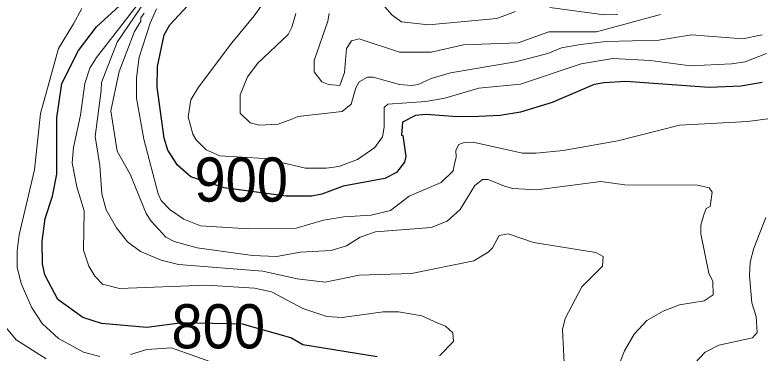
# Model space of a CAD drawing. Extents: x 423 to 448.8, y 7456.3 to 7484.
# Drawn here: x 444.89 to 446.24, y 7477.368 to 7477.981 of the extents above; entities that cross this region are included whole.
import ezdxf
from ezdxf.enums import TextEntityAlignment as Align

# ---------------------------------------------------------------- set-up
doc = ezdxf.new("R2010")
doc.units = 0
doc.header["$LTSCALE"] = 0.032
doc.layers.add('1', color=7, linetype='Continuous', lineweight=25)
doc.layers.add('2', color=7, linetype='Continuous', lineweight=13)
doc.layers.add('61', color=7, linetype='Continuous')

msp = doc.modelspace()

# ---------------------------------------------------------------- linework, layer by layer
at = {"layer": '1'}
for points in [[(444.9655, 7477.7943), (444.9748, 7477.8562), (445.005, 7477.9165), (445.0374, 7477.9591), (445.1071, 7478.0233)], [(445.5603, 7477.6845), (445.4845, 7477.6706), (445.4459, 7477.6559), (445.4273, 7477.652), (445.3816, 7477.652), (445.2692, 7477.6671), (445.2088, 7477.6873), (445.1844, 7477.7082), (445.1671, 7477.7356), (445.1604, 7477.7572), (445.1473, 7477.85), (445.1481, 7477.8872), (445.1604, 7477.9444), (445.1705, 7477.963), (445.203, 7477.9977)], [(446.2441, 7477.8585), (446.2054, 7477.8516), (446.1482, 7477.8492), (445.9966, 7477.86), (445.9579, 7477.8578), (445.9393, 7477.8547), (445.8635, 7477.8222), (445.8063, 7477.8044), (445.7692, 7477.7982), (445.7305, 7477.7966), (445.6918, 7477.7958), (445.6346, 7477.8005), (445.616, 7477.7982), (445.592, 7477.7866), (445.5905, 7477.7626), (445.5928, 7477.7619), (445.5982, 7477.7239), (445.5959, 7477.7139), (445.5812, 7477.6953), (445.5603, 7477.6845)], [(445.5464, 7477.3612), (445.4118, 7477.383), (445.3895, 7477.3956), (445.3025, 7477.4201), (445.1932, 7477.4229), (445.1287, 7477.4145), (445.0468, 7477.4215), (445.0127, 7477.4323), (444.9678, 7477.4648), (444.9439, 7477.5097), (444.94, 7477.5298), (444.9392, 7477.57), (444.9447, 7477.6118), (444.9578, 7477.652), (444.9655, 7477.6922), (444.9655, 7477.7943)]]:
    msp.add_lwpolyline(points, dxfattribs=at)
at = {"layer": '2'}
for points in [[(445.6593, 7477.3627), (445.6848, 7477.389), (445.6833, 7477.4045), (445.6702, 7477.4169), (445.6562, 7477.4223), (445.6269, 7477.4354), (445.5851, 7477.4424), (445.5572, 7477.4424), (445.483, 7477.4324), (445.4551, 7477.4339), (445.4118, 7477.4486), (445.3546, 7477.4788), (445.3237, 7477.4857), (445.237, 7477.4911), (445.0792, 7477.485), (445.0483, 7477.4927), (445.0344, 7477.5074), (445.0235, 7477.5252), (445.0143, 7477.5546), (445.015, 7477.6257), (445.0019, 7477.669), (444.9934, 7477.7124), (444.9957, 7477.7402), (445.0088, 7477.799), (445.0166, 7477.8562), (445.0258, 7477.8841), (445.0374, 7477.9034), (445.1326, 7478.0264)], [(445.8852, 7477.3504), (445.8821, 7477.4107), (445.8867, 7477.4308), (445.9169, 7477.488), (445.9548, 7477.5252), (445.9556, 7477.5429), (445.9424, 7477.5499), (445.8295, 7477.5685), (445.7838, 7477.5839), (445.7676, 7477.5809), (445.7552, 7477.5584), (445.7475, 7477.5507), (445.7212, 7477.5352), (445.6083, 7477.512), (445.5139, 7477.5089), (445.4521, 7477.4965), (445.401, 7477.5027), (445.3391, 7477.5166), (445.186, 7477.5283), (445.155, 7477.536), (445.1171, 7477.5522), (445.0939, 7477.5692), (445.0738, 7477.5948), (445.0552, 7477.6273), (445.0475, 7477.6567), (445.0437, 7477.7077), (445.0351, 7477.7603), (445.046, 7477.8438), (445.0468, 7477.8585), (445.0751, 7477.9316), (445.1367, 7478.0224)], [(445.3522, 7478.0202), (445.3236, 7477.9792), (445.2826, 7477.9304), (445.2223, 7477.85), (445.2084, 7477.8268), (445.2037, 7477.7959)], [(445.797, 7477.9869), (445.763, 7477.9745), (445.6392, 7477.9629), (445.5905, 7477.9683), (445.5735, 7477.98), (445.5456, 7478.0125)], [(445.0112, 7477.9923), (444.9957, 7477.9645), (444.9686, 7477.9196), (444.9361, 7477.8021), (444.9253, 7477.7), (444.8974, 7477.5824), (444.8936, 7477.553), (444.8936, 7477.5236), (444.9013, 7477.4942), (444.9199, 7477.4509), (444.9392, 7477.4215), (444.9686, 7477.3944), (445.0143, 7477.3697), (445.0437, 7477.3619)], [(445.7235, 7477.6713), (445.6965, 7477.628), (445.6733, 7477.6072), (445.6439, 7477.5955), (445.5433, 7477.5878), (445.5155, 7477.5777), (445.4907, 7477.5623), (445.4629, 7477.5538), (445.4072, 7477.5507), (445.3639, 7477.5429), (445.3206, 7477.5445), (445.22, 7477.5584), (445.1782, 7477.57), (445.1635, 7477.5778), (445.1365, 7477.6072), (445.1279, 7477.6211), (445.0985, 7477.6922), (445.0753, 7477.734), (445.0637, 7477.8067), (445.0784, 7477.8779), (445.1063, 7477.9506), (445.1179, 7477.9691), (445.1179, 7477.9753), (445.1241, 7477.9838)], [(446.2673, 7477.7943), (446.2178, 7477.7873), (446.094, 7477.7812), (445.9826, 7477.7526), (445.8836, 7477.7348), (445.8341, 7477.7301), (445.8094, 7477.7301), (445.7204, 7477.7502), (445.7042, 7477.7495), (445.6941, 7477.7456), (445.6887, 7477.7356), (445.6895, 7477.7232), (445.6856, 7477.7077), (445.684, 7477.6984), (445.6624, 7477.6768), (445.6044, 7477.652), (445.5704, 7477.6265), (445.5356, 7477.618), (445.4861, 7477.6149), (445.449, 7477.6087), (445.3995, 7477.594), (445.3128, 7477.5932), (445.2262, 7477.5986), (445.196, 7477.6103), (445.1713, 7477.6272), (445.155, 7477.6443), (445.1496, 7477.6567), (445.1233, 7477.7557), (445.1102, 7477.8299), (445.1102, 7477.867), (445.1148, 7477.9042), (445.1349, 7477.966), (445.1465, 7477.9915)], [(446.2441, 7477.9444), (446.2085, 7477.9374), (446.1157, 7477.9444), (446.0569, 7477.9351), (445.961, 7477.9328), (445.9146, 7477.9274), (445.8805, 7477.9212), (445.8558, 7477.9111), (445.797, 7477.8956), (445.6794, 7477.8755), (445.6439, 7477.8655), (445.6207, 7477.8547), (445.6083, 7477.8531), (445.5866, 7477.8547), (445.5387, 7477.8678), (445.5286, 7477.8678), (445.5139, 7477.8593), (445.5077, 7477.8485), (445.4992, 7477.819), (445.483, 7477.8059), (445.4026, 7477.7966), (445.3917, 7477.792), (445.367, 7477.7827), (445.3329, 7477.7812), (445.3159, 7477.785), (445.2981, 7477.8028), (445.2981, 7477.8361), (445.3113, 7477.8685), (445.3298, 7477.8933), (445.3847, 7477.9451), (445.3917, 7477.9583), (445.3987, 7477.9831)], [(445.459, 7477.9831), (445.4567, 7477.9691), (445.4319, 7477.898), (445.4319, 7477.8778), (445.4458, 7477.8593), (445.4582, 7477.8547), (445.4783, 7477.8531), (445.4868, 7477.8763), (445.4907, 7477.9196), (445.5, 7477.9336), (445.5139, 7477.9374), (445.5866, 7477.9134), (445.6439, 7477.9134), (445.7027, 7477.9266), (445.8017, 7477.9304), (445.8573, 7477.9498), (445.944, 7477.9498), (446.06, 7477.9815)], [(445.9826, 7477.9815), (445.9579, 7477.9807), (445.8589, 7477.9939)], [(445.2037, 7477.7959), (445.2123, 7477.7649), (445.2184, 7477.7541), (445.2362, 7477.7363), (445.261, 7477.7251), (445.3422, 7477.7208), (445.4165, 7477.7031), (445.4536, 7477.7031), (445.4768, 7477.7062), (445.5108, 7477.7185), (445.5418, 7477.7402), (445.5557, 7477.7595), (445.5588, 7477.7773), (445.5588, 7477.8129), (445.5657, 7477.8191), (445.6346, 7477.8237), (445.6686, 7477.8299), (445.7305, 7477.8477), (445.8063, 7477.8554), (445.9161, 7477.8918), (445.9734, 7477.9018), (446.0414, 7477.898), (446.1141, 7477.8887), (446.1884, 7477.8918), (446.2131, 7477.8956), (446.2518, 7477.9111)], [(445.9826, 7477.3411), (445.9942, 7477.372), (446.012, 7477.4022), (446.0352, 7477.4269), (446.0646, 7477.4439), (446.094, 7477.4556), (446.1389, 7477.4625), (446.1551, 7477.4733), (446.1543, 7477.4973), (446.1474, 7477.5128), (446.1327, 7477.584), (446.1327, 7477.5994), (446.1381, 7477.6187), (446.1427, 7477.6296), (446.1497, 7477.6334), (446.1536, 7477.6597), (446.1481, 7477.6675), (446.1265, 7477.6721), (445.995, 7477.6729), (445.9517, 7477.6791), (445.8357, 7477.6636), (445.7924, 7477.6659), (445.7769, 7477.6705), (445.7475, 7477.6822), (445.7374, 7477.6822), (445.7235, 7477.6713)], [(446.1218, 7477.3496), (446.1404, 7477.3697), (446.1652, 7477.3821), (446.2263, 7477.3952), (446.2348, 7477.4053), (446.2332, 7477.4339), (446.2255, 7477.4587), (446.2209, 7477.5082), (446.2224, 7477.5329), (446.2286, 7477.5577), (446.2503, 7477.6133)], [(444.9462, 7477.3573), (444.8921, 7477.3921), (444.8712, 7477.4169)], [(445.0994, 7477.365), (445.1287, 7477.3743), (445.1736, 7477.3774), (445.2618, 7477.3457)]]:
    msp.add_lwpolyline(points, dxfattribs=at)

# ---------------------------------------------------------------- texts
at = {"layer": '61', "width": 0.95}
for s, p in [('900', (445.2998, 7477.6424)), ('800', (445.2583, 7477.3764))]:
    msp.add_text(s, height=0.08, dxfattribs=at).set_placement(p, align=Align.CENTER)

doc.saveas('drawing.dxf')
